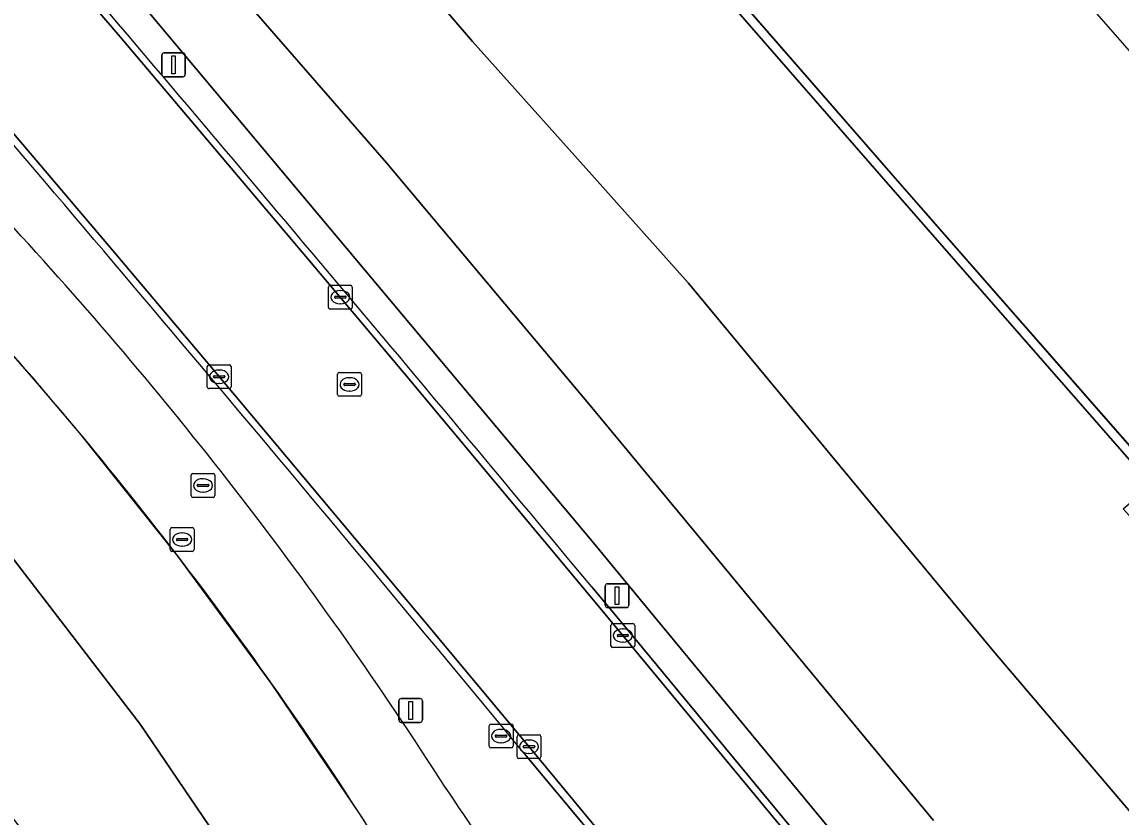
# Model space of a CAD drawing. Extents: x 155018 to 156648, y 383979 to 385733.
# Drawn here: x 156476.12 to 156522.19, y 384791.25 to 384824.6 of the extents above; entities that cross this region are included whole.
import ezdxf

# ---------------------------------------------------------------- set-up
doc = ezdxf.new("R2010")
doc.units = 0
for name, color, linetype in [('IMGEO_Berm_groen', 7, 'Continuous'), ('IMGEO_Erf', 7, 'Continuous'), ('IMGEO_Fietspad_gesloten', 7, 'Continuous'), ('IMGEO_Kademuur', 7, 'Continuous'), ('IMGEO_Kolk', 7, 'Continuous'), ('IMGEO_Lichtmast', 7, 'Continuous'), ('IMGEO_Lijnafwatering', 7, 'Continuous'), ('IMGEO_Loofbos', 7, 'Continuous'), ('IMGEO_Parkeervlak_gesloten', 7, 'Continuous'), ('IMGEO_Rijbaan_lokaal_gesloten', 7, 'Continuous'), ('IMGEO_Rioolput', 7, 'Continuous'), ('IMGEO_Waterloop', 7, 'Continuous')]:
    doc.layers.add(name, color=color, linetype=linetype)

msp = doc.modelspace()

# ---------------------------------------------------------------- linework, layer by layer
at = {"layer": 'IMGEO_Berm_groen'}
for points in [[(156381.367, 384930.954), (156406.217, 384906.79), (156430.162, 384883.207), (156451.162, 384862.667), (156457.4, 384856.179), (156468.438, 384844.792), (156474.424, 384838.196), (156491.394, 384818.691), (156500, 384808.426), (156505.202, 384802.154), (156514.326, 384791.112)], [(156586.578, 384658.411), (156591.059, 384650.819), (156591.837, 384651.468), (156593.633, 384652.966), (156601.475, 384659.788), (156614.853, 384671.425), (156595.895, 384694.026), (156581.231, 384703.463), (156562.213, 384720.013), (156556.406, 384725.24), (156550.308, 384734.095), (156543.049, 384750.065), (156537.764, 384773.408), (156536.394, 384775.404), (156533.29, 384779.126), (156528.569, 384784.426), (156516.828, 384798.217), (156504.048, 384813.655), (156500, 384818.189), (156495.009, 384823.781), (156476.62, 384845.189)], [(156511.534, 384788.871), (156502.443, 384799.882), (156500, 384802.833), (156477.473, 384829.728)], [(156500, 384800.909), (156501.54, 384799.057), (156510.615, 384788.091)], [(156505.584, 384783.789), (156500, 384790.516), (156497.115, 384793.991)]]:
    msp.add_lwpolyline(points, dxfattribs=at)
for centre, radius, start, end in [((154226.431, 382909.845), 2957.235, 39.752342, 40.460081), ((154855.981, 383438.843), 2128.32, 39.547817, 40.645056), ((156350.838, 384700.905), 169.84, 32.65531, 42.64186), ((156328.017, 384679.81), 200.511, 30.93774, 34.21178)]:
    msp.add_arc(centre, radius, start, end, dxfattribs=at)
at = {"layer": 'IMGEO_Erf'}
msp.add_arc((156319.264, 384676.587), 193.967, 31.89202, 40.6167, dxfattribs=at)
at = {"layer": 'IMGEO_Fietspad_gesloten'}
for points in [[(156514.326, 384791.112), (156505.202, 384802.154), (156500, 384808.426), (156491.394, 384818.691), (156474.424, 384838.196), (156468.438, 384844.792), (156457.4, 384856.179), (156451.162, 384862.667), (156430.162, 384883.207), (156406.217, 384906.79), (156381.367, 384930.954)], [(156477.473, 384829.728), (156500, 384802.833), (156502.443, 384799.882), (156511.534, 384788.871)]]:
    msp.add_lwpolyline(points, dxfattribs=at)
at = {"layer": 'IMGEO_Kademuur'}
msp.add_lwpolyline([(156491.448, 384841.872), (156512.62, 384817.564), (156523.033, 384805.668), (156523.416, 384805.039), (156523.693, 384804.583), (156525.374, 384802.683), (156526.064, 384801.905), (156526.274, 384801.883), (156526.599, 384802.196), (156512.921, 384817.827), (156491.752, 384842.132)], dxfattribs=at)
at = {"layer": 'IMGEO_Kolk'}
for p, q in [((156488.962, 384812.628), (156488.962, 384813.48)), ((156489.037, 384813.554), (156489.889, 384813.554)), ((156489.963, 384813.48), (156489.963, 384812.628)), ((156489.221, 384813.048), (156489.221, 384813.06)), ((156489.659, 384813.011), (156489.261, 384813.011)), ((156489.264, 384813.097), (156489.662, 384813.097)), ((156489.45, 384813.334), (156489.475, 384813.334)), ((156489.705, 384813.06), (156489.705, 384813.048)), ((156489.889, 384812.554), (156489.037, 384812.554)), ((156489.473, 384812.774), (156489.448, 384812.774)), ((156483.882, 384809.292), (156483.882, 384810.144)), ((156483.957, 384810.218), (156484.809, 384810.218)), ((156484.883, 384810.144), (156484.883, 384809.292)), ((156484.141, 384809.712), (156484.141, 384809.724)), ((156484.184, 384809.761), (156484.582, 384809.761)), ((156484.37, 384809.998), (156484.395, 384809.998)), ((156484.625, 384809.724), (156484.625, 384809.712)), ((156484.809, 384809.218), (156483.957, 384809.218)), ((156484.579, 384809.675), (156484.181, 384809.675)), ((156484.393, 384809.438), (156484.368, 384809.438)), ((156500.804, 384798.439), (156500.804, 384799.291)), ((156500.879, 384799.365), (156501.731, 384799.365)), ((156501.292, 384799.145), (156501.317, 384799.145)), ((156501.805, 384799.291), (156501.805, 384798.439)), ((156501.063, 384798.859), (156501.063, 384798.871)), ((156501.501, 384798.822), (156501.103, 384798.822)), ((156501.106, 384798.908), (156501.504, 384798.908)), ((156501.547, 384798.871), (156501.547, 384798.859)), ((156501.731, 384798.365), (156500.879, 384798.365)), ((156501.315, 384798.585), (156501.29, 384798.585)), ((156496.871, 384793.777), (156496.871, 384794.629)), ((156496.946, 384794.703), (156497.798, 384794.703)), ((156497.359, 384794.483), (156497.384, 384794.483)), ((156497.872, 384794.629), (156497.872, 384793.777)), ((156497.13, 384794.197), (156497.13, 384794.209)), ((156497.568, 384794.16), (156497.17, 384794.16)), ((156497.173, 384794.246), (156497.571, 384794.246)), ((156497.614, 384794.209), (156497.614, 384794.197)), ((156497.798, 384793.703), (156496.946, 384793.703)), ((156497.382, 384793.923), (156497.357, 384793.923))]:
    msp.add_line(p, q, dxfattribs=at)
for points in [[(156488.962, 384812.628), (156488.962, 384813.48)], [(156489.037, 384813.554), (156489.889, 384813.554)], [(156489.963, 384813.48), (156489.963, 384812.628)], [(156489.889, 384812.554), (156489.037, 384812.554)], [(156483.882, 384809.292), (156483.882, 384810.144)], [(156483.957, 384810.218), (156484.809, 384810.218)], [(156484.883, 384810.144), (156484.883, 384809.292)], [(156484.809, 384809.218), (156483.957, 384809.218)], [(156500.804, 384798.439), (156500.804, 384799.291)], [(156500.879, 384799.365), (156501.731, 384799.365)], [(156501.805, 384799.291), (156501.805, 384798.439)], [(156501.731, 384798.365), (156500.879, 384798.365)], [(156496.871, 384793.777), (156496.871, 384794.629)], [(156496.946, 384794.703), (156497.798, 384794.703)], [(156497.872, 384794.629), (156497.872, 384793.777)], [(156497.798, 384793.703), (156496.946, 384793.703)]]:
    msp.add_lwpolyline(points, dxfattribs=at)
for centre, radius, start, end in [((156489.039, 384813.478), 0.0765, 91.552, 178.448), ((156489.039, 384813.478), 0.0765, 91.552, 178.448), ((156489.887, 384813.478), 0.0765, 1.552, 88.448), ((156489.887, 384813.478), 0.0765, 1.552, 88.448), ((156489.261, 384813.057), 0.0403, 85.8775, 175.7526), ((156489.258, 384813.047), 0.0366, 178.938, 274.7102), ((156489.662, 384813.054), 0.043, 264.8664, 352.4533), ((156489.666, 384813.059), 0.0386, 1.7309, 96.639), ((156489.039, 384812.63), 0.0765, 181.552, 268.448), ((156489.039, 384812.63), 0.0765, 181.552, 268.448), ((156489.887, 384812.63), 0.0765, 271.552, 358.448), ((156489.887, 384812.63), 0.0765, 271.552, 358.448), ((156483.959, 384810.142), 0.0765, 91.552, 178.448), ((156483.959, 384810.142), 0.0765, 91.552, 178.448), ((156484.807, 384810.142), 0.0765, 1.552, 88.448), ((156484.807, 384810.142), 0.0765, 1.552, 88.448), ((156484.181, 384809.721), 0.0403, 85.8775, 175.7526), ((156484.178, 384809.711), 0.0366, 178.938, 274.7102), ((156484.582, 384809.718), 0.043, 264.8664, 352.4533), ((156484.586, 384809.723), 0.0386, 1.7309, 96.639), ((156483.959, 384809.294), 0.0765, 181.552, 268.448), ((156483.959, 384809.294), 0.0765, 181.552, 268.448), ((156484.807, 384809.294), 0.0765, 271.552, 358.448), ((156484.807, 384809.294), 0.0765, 271.552, 358.448), ((156500.881, 384799.289), 0.0765, 91.552, 178.448), ((156500.881, 384799.289), 0.0765, 91.552, 178.448), ((156501.729, 384799.289), 0.0765, 1.552, 88.448), ((156501.729, 384799.289), 0.0765, 1.552, 88.448), ((156501.103, 384798.868), 0.0403, 85.8775, 175.7526), ((156501.1, 384798.858), 0.0366, 178.938, 274.7102), ((156501.504, 384798.865), 0.043, 264.8664, 352.4533), ((156501.508, 384798.87), 0.0386, 1.7309, 96.639), ((156500.881, 384798.441), 0.0765, 181.552, 268.448), ((156500.881, 384798.441), 0.0765, 181.552, 268.448), ((156501.729, 384798.441), 0.0765, 271.552, 358.448), ((156501.729, 384798.441), 0.0765, 271.552, 358.448), ((156496.948, 384794.627), 0.0765, 91.552, 178.448), ((156496.948, 384794.627), 0.0765, 91.552, 178.448), ((156497.796, 384794.627), 0.0765, 1.552, 88.448), ((156497.796, 384794.627), 0.0765, 1.552, 88.448), ((156497.17, 384794.206), 0.0403, 85.8775, 175.7526), ((156497.167, 384794.196), 0.0366, 178.938, 274.7102), ((156497.571, 384794.203), 0.043, 264.8664, 352.4533), ((156497.575, 384794.208), 0.0386, 1.7309, 96.639), ((156496.948, 384793.779), 0.0765, 181.552, 268.448), ((156496.948, 384793.779), 0.0765, 181.552, 268.448), ((156497.796, 384793.779), 0.0765, 271.552, 358.448), ((156497.796, 384793.779), 0.0765, 271.552, 358.448)]:
    msp.add_arc(centre, radius, start, end, dxfattribs=at)
for centre, major_axis, ratio, start_param, end_param in [((156489.449, 384813.054), (-0.387, 0.002), 0.722429, 4.712389, 7.853982), ((156489.474, 384813.054), (-0.39, 0.002), 0.717154, 1.570796, 4.712389), ((156484.369, 384809.718), (-0.387, 0.002), 0.722429, 4.712389, 7.853982), ((156484.394, 384809.718), (-0.39, 0.002), 0.717154, 1.570796, 4.712389), ((156501.291, 384798.865), (-0.387, 0.002), 0.722429, 4.712389, 7.853982), ((156501.316, 384798.865), (-0.39, 0.002), 0.717154, 1.570796, 4.712389), ((156497.358, 384794.203), (-0.387, 0.002), 0.722429, 4.712389, 7.853982), ((156497.383, 384794.203), (-0.39, 0.002), 0.717154, 1.570796, 4.712389)]:
    msp.add_ellipse(centre, major_axis=major_axis, ratio=ratio, start_param=start_param, end_param=end_param, dxfattribs=at)
at = {"layer": 'IMGEO_Lichtmast'}
for p, q in [((156481.973, 384822.399), (156481.973, 384823.199)), ((156481.973, 384823.199), (156481.973, 384822.399)), ((156482.073, 384823.299), (156482.863, 384823.299)), ((156482.863, 384823.299), (156482.073, 384823.299)), ((156482.963, 384823.199), (156482.963, 384822.399)), ((156482.963, 384822.399), (156482.963, 384823.199)), ((156482.863, 384822.299), (156482.073, 384822.299)), ((156482.073, 384822.299), (156482.863, 384822.299)), ((156500.565, 384800.137), (156500.565, 384800.937)), ((156500.565, 384800.937), (156500.565, 384800.137)), ((156500.665, 384801.037), (156501.455, 384801.037)), ((156501.455, 384801.037), (156500.665, 384801.037)), ((156501.555, 384800.937), (156501.555, 384800.137)), ((156501.555, 384800.137), (156501.555, 384800.937)), ((156501.455, 384800.037), (156500.665, 384800.037)), ((156500.665, 384800.037), (156501.455, 384800.037)), ((156491.917, 384795.324), (156491.917, 384796.124)), ((156491.917, 384796.124), (156491.917, 384795.324)), ((156492.017, 384796.224), (156492.807, 384796.224)), ((156492.807, 384796.224), (156492.017, 384796.224)), ((156492.907, 384796.124), (156492.907, 384795.324)), ((156492.907, 384795.324), (156492.907, 384796.124)), ((156492.807, 384795.224), (156492.017, 384795.224)), ((156492.017, 384795.224), (156492.807, 384795.224))]:
    msp.add_line(p, q, dxfattribs=at)
for points in [[(156482.393, 384823.174), (156482.543, 384823.174), (156482.543, 384822.424), (156482.393, 384822.424), (156482.393, 384823.174)], [(156500.985, 384800.912), (156501.135, 384800.912), (156501.135, 384800.162), (156500.985, 384800.162), (156500.985, 384800.912)], [(156492.337, 384796.099), (156492.487, 384796.099), (156492.487, 384795.349), (156492.337, 384795.349), (156492.337, 384796.099)]]:
    msp.add_lwpolyline(points, dxfattribs=at)
for centre, start, end in [((156482.073, 384823.199), 90, 180), ((156482.073, 384823.199), 90, 180), ((156482.863, 384823.199), 0, 90), ((156482.863, 384823.199), 360, 90), ((156482.073, 384822.399), 180, 270), ((156482.073, 384822.399), 180, 270), ((156482.863, 384822.399), 270, 0), ((156482.863, 384822.399), 270, 0), ((156500.665, 384800.937), 90, 180), ((156500.665, 384800.937), 90, 180), ((156501.455, 384800.937), 0, 90), ((156501.455, 384800.937), 360, 90), ((156500.665, 384800.137), 180, 270), ((156500.665, 384800.137), 180, 270), ((156501.455, 384800.137), 270, 0), ((156501.455, 384800.137), 270, 0), ((156492.017, 384796.124), 90, 180), ((156492.017, 384796.124), 90, 180), ((156492.807, 384796.124), 0, 90), ((156492.807, 384796.124), 360, 90), ((156492.017, 384795.324), 180, 270), ((156492.017, 384795.324), 180, 270), ((156492.807, 384795.324), 270, 0), ((156492.807, 384795.324), 270, 0)]:
    msp.add_arc(centre, 0.1, start, end, dxfattribs=at)
at = {"layer": 'IMGEO_Lijnafwatering'}
for points in [[(156478.529, 384807.359), (156476.794, 384809.412), (156475.025, 384811.435), (156473.224, 384813.43), (156470.552, 384816.301), (156467.836, 384819.13), (156465.077, 384821.918)], [(156490.269, 384791.394), (156486.569, 384796.87), (156482.654, 384802.195), (156478.529, 384807.359)], [(156500.659, 384774.513), (156500.48, 384774.841), (156500.3, 384775.169), (156500.12, 384775.497), (156497.2, 384780.547), (156494.133, 384785.509), (156490.921, 384790.378), (156490.705, 384790.717), (156490.487, 384791.056), (156490.269, 384791.394)]]:
    msp.add_lwpolyline(points, dxfattribs=at)
at = {"layer": 'IMGEO_Loofbos'}
for points in [[(156476.62, 384845.189), (156495.009, 384823.781), (156500, 384818.189), (156504.048, 384813.655), (156516.828, 384798.217), (156528.569, 384784.426), (156533.29, 384779.126), (156536.394, 384775.404), (156537.764, 384773.408), (156538.489, 384772.352), (156540.817, 384770.001), (156558, 384750), (156564.841, 384742.267)], [(156568.303, 384753.322), (156546.158, 384778.644), (156530.085, 384797.269), (156529.891, 384797.071), (156529.577, 384796.666), (156529.28, 384796.399), (156522.287, 384804.178), (156522.585, 384804.445), (156523.077, 384804.827), (156523.416, 384805.039), (156523.033, 384805.668), (156512.62, 384817.564), (156491.448, 384841.872)]]:
    msp.add_lwpolyline(points, dxfattribs=at)
at = {"layer": 'IMGEO_Parkeervlak_gesloten'}
msp.add_lwpolyline([(156462.464, 384824.482), (156455.25, 384823.782), (156460.018, 384819.22), (156464.665, 384814.535), (156469.188, 384809.73), (156475.343, 384802.616), (156481.069, 384795.153), (156486.348, 384787.366), (156489.485, 384782.614), (156492.481, 384777.771), (156495.332, 384772.842), (156496.925, 384769.901), (156498.48, 384766.939), (156499.996, 384763.958), (156500.466, 384762.815), (156500.932, 384761.669), (156501.391, 384760.521), (156507.571, 384759.75)], dxfattribs=at)
msp.add_arc((156351.202, 384701.435), 165.627, 32.48026, 42.54657, dxfattribs=at)
at = {"layer": 'IMGEO_Rijbaan_lokaal_gesloten'}
for points in [[(156476.235, 384828.643), (156480.225, 384823.967), (156484.203, 384819.281), (156488.17, 384814.585), (156492.125, 384809.879), (156496.068, 384805.163), (156500, 384800.438), (156501.304, 384798.865), (156510.368, 384787.9), (156511.996, 384785.898), (156513.59, 384783.868), (156515.147, 384781.81), (156516.668, 384779.725), (156518.153, 384777.614), (156519.601, 384775.478), (156520.535, 384774.045), (156521.458, 384772.605), (156522.37, 384771.159)], [(156522.37, 384771.159), (156521.458, 384772.605), (156520.535, 384774.045), (156519.601, 384775.478), (156518.153, 384777.614), (156516.668, 384779.725), (156515.147, 384781.81), (156513.59, 384783.868), (156511.996, 384785.898), (156510.368, 384787.9), (156501.304, 384798.865), (156500, 384800.438), (156496.068, 384805.163), (156492.125, 384809.879), (156488.17, 384814.585), (156484.203, 384819.281), (156480.225, 384823.967), (156476.235, 384828.643)], [(156522.462, 384759.188), (156521.196, 384761.425), (156519.885, 384763.636), (156515.539, 384770.659), (156514.024, 384772.957), (156512.466, 384775.226), (156510.865, 384777.465), (156509.222, 384779.674), (156507.539, 384781.851), (156505.814, 384783.997), (156500, 384791.026), (156497.372, 384794.203), (156493.022, 384799.42), (156488.662, 384804.629), (156484.292, 384809.829), (156479.912, 384815.021), (156475.521, 384820.204), (156471.12, 384825.378)], [(156471.12, 384825.378), (156475.521, 384820.204), (156479.912, 384815.021), (156484.292, 384809.829), (156488.662, 384804.629), (156493.022, 384799.42), (156497.372, 384794.203), (156500, 384791.026), (156505.814, 384783.997), (156507.539, 384781.851), (156509.222, 384779.674), (156510.865, 384777.465), (156512.466, 384775.226), (156514.024, 384772.957), (156515.539, 384770.659), (156519.885, 384763.636), (156521.196, 384761.425), (156522.462, 384759.188)], [(156507.571, 384759.75), (156501.391, 384760.521), (156500.932, 384761.669), (156500.466, 384762.815), (156499.996, 384763.958), (156498.48, 384766.939), (156496.925, 384769.901), (156495.332, 384772.842), (156492.481, 384777.771), (156489.485, 384782.614), (156486.348, 384787.366), (156481.069, 384795.153), (156475.343, 384802.616), (156469.188, 384809.73), (156464.665, 384814.535), (156460.018, 384819.22), (156455.25, 384823.782), (156462.464, 384824.482)], [(156510.615, 384788.091), (156501.54, 384799.057), (156500, 384800.909)], [(156497.115, 384793.991), (156500, 384790.516), (156505.584, 384783.789)]]:
    msp.add_lwpolyline(points, dxfattribs=at)
for centre, radius, start, end in [((154226.431, 382909.845), 2957.235, 39.752342, 40.460081), ((154855.981, 383438.843), 2128.32, 39.547817, 40.645056), ((156350.838, 384700.905), 169.84, 32.65531, 42.64186), ((156351.202, 384701.435), 165.627, 32.48026, 42.54657), ((156319.264, 384676.587), 193.967, 31.89202, 40.6167), ((156328.017, 384679.81), 200.511, 30.93774, 34.21178)]:
    msp.add_arc(centre, radius, start, end, dxfattribs=at)
at = {"layer": 'IMGEO_Rioolput'}
for p, q in [((156489.349, 384808.971), (156489.349, 384809.823)), ((156489.424, 384809.897), (156490.276, 384809.897)), ((156489.837, 384809.677), (156489.862, 384809.677)), ((156490.35, 384809.823), (156490.35, 384808.971)), ((156489.608, 384809.391), (156489.608, 384809.403)), ((156490.046, 384809.354), (156489.648, 384809.354)), ((156489.651, 384809.44), (156490.049, 384809.44)), ((156490.092, 384809.403), (156490.092, 384809.391)), ((156490.276, 384808.897), (156489.424, 384808.897)), ((156489.86, 384809.117), (156489.835, 384809.117)), ((156483.205, 384804.733), (156483.205, 384805.585)), ((156483.28, 384805.659), (156484.132, 384805.659)), ((156484.206, 384805.585), (156484.206, 384804.733)), ((156483.464, 384805.153), (156483.464, 384805.165)), ((156483.902, 384805.116), (156483.504, 384805.116)), ((156483.507, 384805.202), (156483.905, 384805.202)), ((156483.693, 384805.439), (156483.718, 384805.439)), ((156483.948, 384805.165), (156483.948, 384805.153)), ((156484.132, 384804.659), (156483.28, 384804.659)), ((156483.716, 384804.879), (156483.691, 384804.879)), ((156482.328, 384802.466), (156482.328, 384803.318)), ((156482.403, 384803.392), (156483.255, 384803.392)), ((156483.329, 384803.318), (156483.329, 384802.466)), ((156482.587, 384802.886), (156482.587, 384802.898)), ((156483.025, 384802.849), (156482.627, 384802.849)), ((156482.63, 384802.935), (156483.028, 384802.935)), ((156482.816, 384803.172), (156482.841, 384803.172)), ((156483.071, 384802.898), (156483.071, 384802.886)), ((156483.255, 384802.392), (156482.403, 384802.392)), ((156482.839, 384802.612), (156482.814, 384802.612)), ((156495.701, 384794.223), (156495.701, 384795.075)), ((156495.776, 384795.149), (156496.628, 384795.149)), ((156496.702, 384795.075), (156496.702, 384794.223)), ((156495.96, 384794.643), (156495.96, 384794.655)), ((156496.398, 384794.606), (156496, 384794.606)), ((156496.003, 384794.692), (156496.401, 384794.692)), ((156496.189, 384794.929), (156496.214, 384794.929)), ((156496.444, 384794.655), (156496.444, 384794.643)), ((156496.628, 384794.149), (156495.776, 384794.149)), ((156496.212, 384794.369), (156496.187, 384794.369))]:
    msp.add_line(p, q, dxfattribs=at)
for points in [[(156489.349, 384808.971), (156489.349, 384809.823)], [(156489.424, 384809.897), (156490.276, 384809.897)], [(156490.35, 384809.823), (156490.35, 384808.971)], [(156490.276, 384808.897), (156489.424, 384808.897)], [(156483.205, 384804.733), (156483.205, 384805.585)], [(156483.28, 384805.659), (156484.132, 384805.659)], [(156484.206, 384805.585), (156484.206, 384804.733)], [(156484.132, 384804.659), (156483.28, 384804.659)], [(156482.328, 384802.466), (156482.328, 384803.318)], [(156482.403, 384803.392), (156483.255, 384803.392)], [(156483.329, 384803.318), (156483.329, 384802.466)], [(156483.255, 384802.392), (156482.403, 384802.392)], [(156495.701, 384794.223), (156495.701, 384795.075)], [(156495.776, 384795.149), (156496.628, 384795.149)], [(156496.702, 384795.075), (156496.702, 384794.223)], [(156496.628, 384794.149), (156495.776, 384794.149)]]:
    msp.add_lwpolyline(points, dxfattribs=at)
for centre, radius, start, end in [((156489.426, 384809.821), 0.0765, 91.552, 178.448), ((156489.426, 384809.821), 0.0765, 91.552, 178.448), ((156490.274, 384809.821), 0.0765, 1.552, 88.448), ((156490.274, 384809.821), 0.0765, 1.552, 88.448), ((156489.648, 384809.4), 0.0403, 85.8775, 175.7526), ((156489.645, 384809.39), 0.0366, 178.938, 274.7102), ((156490.049, 384809.397), 0.043, 264.8664, 352.4533), ((156490.053, 384809.402), 0.0386, 1.7309, 96.639), ((156489.426, 384808.973), 0.0765, 181.552, 268.448), ((156489.426, 384808.973), 0.0765, 181.552, 268.448), ((156490.274, 384808.973), 0.0765, 271.552, 358.448), ((156490.274, 384808.973), 0.0765, 271.552, 358.448), ((156483.282, 384805.583), 0.0765, 91.552, 178.448), ((156483.282, 384805.583), 0.0765, 91.552, 178.448), ((156484.13, 384805.583), 0.0765, 1.552, 88.448), ((156484.13, 384805.583), 0.0765, 1.552, 88.448), ((156483.504, 384805.162), 0.0403, 85.8775, 175.7526), ((156483.501, 384805.152), 0.0366, 178.938, 274.7102), ((156483.905, 384805.159), 0.043, 264.8664, 352.4533), ((156483.909, 384805.164), 0.0386, 1.7309, 96.639), ((156483.282, 384804.735), 0.0765, 181.552, 268.448), ((156483.282, 384804.735), 0.0765, 181.552, 268.448), ((156484.13, 384804.735), 0.0765, 271.552, 358.448), ((156484.13, 384804.735), 0.0765, 271.552, 358.448), ((156482.405, 384803.316), 0.0765, 91.552, 178.448), ((156482.405, 384803.316), 0.0765, 91.552, 178.448), ((156483.253, 384803.316), 0.0765, 1.552, 88.448), ((156483.253, 384803.316), 0.0765, 1.552, 88.448), ((156482.627, 384802.895), 0.0403, 85.8775, 175.7526), ((156482.624, 384802.885), 0.0366, 178.938, 274.7102), ((156483.028, 384802.892), 0.043, 264.8664, 352.4533), ((156483.032, 384802.897), 0.0386, 1.7309, 96.639), ((156482.405, 384802.468), 0.0765, 181.552, 268.448), ((156482.405, 384802.468), 0.0765, 181.552, 268.448), ((156483.253, 384802.468), 0.0765, 271.552, 358.448), ((156483.253, 384802.468), 0.0765, 271.552, 358.448), ((156495.778, 384795.073), 0.0765, 91.552, 178.448), ((156495.778, 384795.073), 0.0765, 91.552, 178.448), ((156496.626, 384795.073), 0.0765, 1.552, 88.448), ((156496.626, 384795.073), 0.0765, 1.552, 88.448), ((156496, 384794.652), 0.0403, 85.8775, 175.7526), ((156495.997, 384794.642), 0.0366, 178.938, 274.7102), ((156496.401, 384794.649), 0.043, 264.8664, 352.4533), ((156496.405, 384794.654), 0.0386, 1.7309, 96.639), ((156495.778, 384794.225), 0.0765, 181.552, 268.448), ((156495.778, 384794.225), 0.0765, 181.552, 268.448), ((156496.626, 384794.225), 0.0765, 271.552, 358.448), ((156496.626, 384794.225), 0.0765, 271.552, 358.448)]:
    msp.add_arc(centre, radius, start, end, dxfattribs=at)
for centre, major_axis, ratio, start_param, end_param in [((156489.836, 384809.397), (-0.387, 0.002), 0.722429, 4.712389, 7.853982), ((156489.861, 384809.397), (-0.39, 0.002), 0.717154, 1.570796, 4.712389), ((156483.692, 384805.159), (-0.387, 0.002), 0.722429, 4.712389, 7.853982), ((156483.717, 384805.159), (-0.39, 0.002), 0.717154, 1.570796, 4.712389), ((156482.815, 384802.892), (-0.387, 0.002), 0.722429, 4.712389, 7.853982), ((156482.84, 384802.892), (-0.39, 0.002), 0.717154, 1.570796, 4.712389), ((156496.188, 384794.649), (-0.387, 0.002), 0.722429, 4.712389, 7.853982), ((156496.213, 384794.649), (-0.39, 0.002), 0.717154, 1.570796, 4.712389)]:
    msp.add_ellipse(centre, major_axis=major_axis, ratio=ratio, start_param=start_param, end_param=end_param, dxfattribs=at)
at = {"layer": 'IMGEO_Waterloop'}
msp.add_lwpolyline([(156491.752, 384842.132), (156512.921, 384817.827), (156526.599, 384802.196), (156526.274, 384801.883), (156526.064, 384801.905), (156525.374, 384802.683), (156524.981, 384802.436), (156524.652, 384802.145), (156527.599, 384798.867), (156527.853, 384799.289), (156528.056, 384799.621), (156527.128, 384800.696), (156527.582, 384801.088), (156546.611, 384779.037), (156568.755, 384753.716), (156581.527, 384738.995), (156600.928, 384716.618), (156625.054, 384688.952), (156640.266, 384671.459), (156648.236, 384678.397), (156061.156, 385355.592)], dxfattribs=at)

doc.saveas('drawing.dxf')
